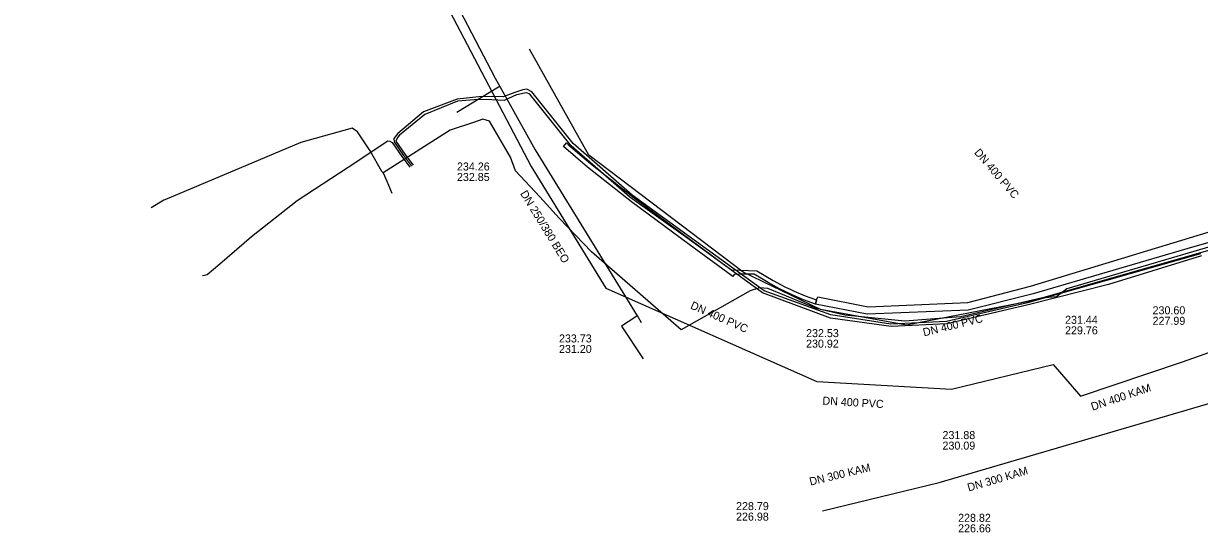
# Model space of a CAD drawing. Extents: x -600309 to -598967, y -1161267 to -1160292.
# Drawn here: x -599523.1 to -599405.6, y -1160932.4 to -1160881.6 of the extents above; entities that cross this region are included whole.
import ezdxf

# ---------------------------------------------------------------- set-up
doc = ezdxf.new("R2010")
doc.units = 0
for name, color, linetype in [('Vrstva 1', 7, 'Continuous'), ('Vrstva 12', 7, 'Continuous'), ('Vrstva 13', 7, 'Continuous'), ('Vrstva 3', 7, 'Continuous'), ('Vrstva 4', 7, 'Continuous'), ('Vrstva 42', 7, 'Continuous'), ('Vrstva 55', 7, 'Continuous'), ('Vrstva 9', 7, 'Continuous')]:
    doc.layers.add(name, color=color, linetype=linetype)

msp = doc.modelspace()

# ---------------------------------------------------------------- linework, layer by layer
at = {"layer": 'Vrstva 1'}
for p, q in [((-599431.61, -1160927.45), (-599391.09, -1160915.62)), ((-599443.27, -1160930.27), (-599431.61, -1160927.45))]:
    msp.add_line(p, q, dxfattribs=at)
at = {"layer": 'Vrstva 12'}
for points in [[(-599471.53, -1160898.94), (-599473.94, -1160896.32), (-599474.46, -1160894.96), (-599476.55, -1160891.37), (-599477.2, -1160891.19), (-599478.13, -1160891.5), (-599480.47, -1160892.27), (-599487.17, -1160896.52)], [(-599487.17, -1160896.52), (-599487.32, -1160896.39), (-599488.47, -1160894.35), (-599489.73, -1160892.44), (-599490.27, -1160892.06), (-599495.42, -1160893.52), (-599509, -1160899.22)], [(-599487.17, -1160896.52), (-599486.82, -1160897.36)], [(-599486.82, -1160897.36), (-599486.32, -1160898.56)], [(-599509, -1160899.22), (-599509.09, -1160899.25), (-599510.37, -1160900.03)], [(-599388.34, -1160899.18), (-599418.84, -1160908.13), (-599419.88, -1160908.92), (-599421.4, -1160909.06), (-599429.46, -1160910.92), (-599435.01, -1160911.34), (-599441.02, -1160910.74), (-599443.86, -1160910.07), (-599448.71, -1160908.07), (-599449.54, -1160908.01), (-599450.5, -1160908.31), (-599457.37, -1160912.21), (-599466.35, -1160904.42), (-599469.56, -1160901.08), (-599471.53, -1160898.94)]]:
    msp.add_lwpolyline(points, dxfattribs=at)
at = {"layer": 'Vrstva 13'}
msp.add_line((-599461.7, -1160910.94), (-599461.37, -1160911.47), dxfattribs=at)
for points in [[(-599467.83, -1160741.38), (-599465.43, -1160748.51), (-599470.02, -1160755.05), (-599522.5, -1160781.17), (-599523.13, -1160782.43), (-599518.89, -1160794.18), (-599495.33, -1160849.99), (-599488.93, -1160862.26), (-599475.98, -1160887.07), (-599475.68, -1160887.6), (-599475.51, -1160887.91), (-599474.62, -1160889.51)], [(-599475.51, -1160887.91), (-599475.64, -1160887.99), (-599479.8, -1160890.51)], [(-599474.62, -1160889.51), (-599471.98, -1160894.23), (-599461.78, -1160910.82), (-599461.7, -1160910.94)], [(-599461.78, -1160910.82), (-599462.03, -1160910.98), (-599463.36, -1160911.86), (-599461.18, -1160915.09)]]:
    msp.add_lwpolyline(points, dxfattribs=at)
at = {"layer": 'Vrstva 3'}
msp.add_lwpolyline([(-599448.69, -1160907.5), (-599450.08, -1160906.64), (-599451.58, -1160906.64), (-599452.08, -1160906.67), (-599452.21, -1160906.88), (-599456.59, -1160903.7), (-599462.35, -1160899.43), (-599466.74, -1160895.96), (-599469.15, -1160893.9), (-599468.86, -1160893.55), (-599468.61, -1160893.76), (-599466.45, -1160895.61), (-599464.55, -1160897.1), (-599464.15, -1160897.41), (-599463.76, -1160897.72), (-599462.07, -1160899.04), (-599456.4, -1160903.27), (-599454.49, -1160904.67), (-599454.08, -1160904.96), (-599453.68, -1160905.26), (-599453.28, -1160905.55), (-599452.35, -1160906.23), (-599449.83, -1160906.31), (-599448.19, -1160907.28), (-599447.4, -1160907.72), (-599447.15, -1160907.84), (-599446.95, -1160907.94), (-599446.5, -1160908.15), (-599446.08, -1160908.35), (-599444.98, -1160908.8), (-599443.87, -1160909.2), (-599443.95, -1160909.64), (-599445.17, -1160909.2), (-599446.37, -1160908.69), (-599447.55, -1160908.12)], close=True, dxfattribs=at)
msp.add_lwpolyline([(-599386.96, -1160898.49), (-599406.28, -1160903.96), (-599422.21, -1160908.62), (-599428.68, -1160910.24), (-599438.79, -1160910.65), (-599443.95, -1160909.64), (-599443.87, -1160909.2), (-599443.73, -1160908.9), (-599438.7, -1160909.9), (-599428.72, -1160909.49), (-599422.47, -1160907.85), (-599403.93, -1160902.21)], dxfattribs=at)
at = {"layer": 'Vrstva 42'}
for points in [[(-599405.46, -1160904.62), (-599414.85, -1160907.29), (-599422.77, -1160909.51), (-599430.86, -1160911.37), (-599436.41, -1160911.65), (-599442.42, -1160910.71), (-599449.08, -1160908.33), (-599456.81, -1160902.73), (-599462.28, -1160898.76), (-599468.18, -1160893.61), (-599472.33, -1160888.43), (-599472.8, -1160888.18), (-599473.21, -1160888.26), (-599474.03, -1160888.51), (-599475.17, -1160888.96), (-599476.27, -1160888.92), (-599477.6, -1160888.96), (-599479.78, -1160889.18), (-599483.13, -1160890.46), (-599485.71, -1160892.6), (-599486.11, -1160893.12), (-599486.08, -1160893.45), (-599485.16, -1160894.8), (-599484.35, -1160895.88)], [(-599405.37, -1160904.81), (-599414.67, -1160907.67), (-599422.7, -1160909.72), (-599430.82, -1160911.62), (-599436.4, -1160911.89), (-599442.46, -1160911.03), (-599449.24, -1160908.51), (-599456.94, -1160902.92), (-599462.52, -1160898.95), (-599468.38, -1160893.85), (-599472.52, -1160888.69), (-599472.8, -1160888.54), (-599473.05, -1160888.58), (-599473.83, -1160888.75), (-599473.85, -1160888.76), (-599475.08, -1160889.3), (-599476.31, -1160889.25), (-599477.63, -1160889.21), (-599479.76, -1160889.39), (-599483.02, -1160890.71), (-599485.56, -1160892.79), (-599485.74, -1160893.02), (-599485.9, -1160893.36), (-599485, -1160894.68), (-599484.18, -1160895.78)], [(-599505.24, -1160906.77), (-599505.03, -1160906.76), (-599504.76, -1160906.69), (-599503.52, -1160905.61), (-599500.34, -1160902.88), (-599495.76, -1160899.3), (-599490.68, -1160895.97), (-599486.72, -1160893.33), (-599486.52, -1160893.36), (-599486.27, -1160893.52), (-599485.32, -1160894.92), (-599484.52, -1160895.98)]]:
    msp.add_lwpolyline(points, dxfattribs=at)
at = {"layer": 'Vrstva 55'}
msp.add_lwpolyline([(-599385.96, -1160898.96), (-599422.31, -1160909.31), (-599434.87, -1160911.74), (-599443.47, -1160910.19), (-599451.18, -1160906.45), (-599466.61, -1160894.77), (-599472.56, -1160884.19)], dxfattribs=at)
at = {"layer": 'Vrstva 9'}
for p, q in [((-599488.58, -1160865.03), (-599472.38, -1160895.91)), ((-599472.38, -1160895.91), (-599464.9, -1160908.06)), ((-599464.9, -1160908.06), (-599443.83, -1160917.36)), ((-599407.26, -1160915.4), (-599387.79, -1160908.57)), ((-599430.35, -1160918.15), (-599420.19, -1160915.66)), ((-599420.19, -1160915.66), (-599417.47, -1160918.82)), ((-599417.47, -1160918.82), (-599407.26, -1160915.4)), ((-599443.83, -1160917.36), (-599430.35, -1160918.15))]:
    msp.add_line(p, q, dxfattribs=at)

# ---------------------------------------------------------------- texts
at = {"layer": 'Vrstva 12'}
for s, rotation, p in [('DN 400 PVC', 310.715, (-599428.14, -1160894.54)), ('DN 250/380 BEO', 301.605, (-599473.51, -1160898.6)), ('DN 400 PVC', 336.2116, (-599456.53, -1160910.06)), ('DN 400 PVC', 13.751, (-599433.11, -1160912.87)), ('DN 400 KAM', 18.5065, (-599416.26, -1160920.29)), ('DN 400 PVC', 356.6662, (-599443.28, -1160919.67))]:
    msp.add_text(s, height=0.8, rotation=rotation, dxfattribs=at).set_placement(p)
for s, p in [('234.26', (-599479.8, -1160896.3)), ('232.85', (-599479.8, -1160897.35)), ('230.60', (-599410.26, -1160910.66)), ('231.44', (-599419.01, -1160911.61)), ('227.99', (-599410.26, -1160911.71)), ('233.73', (-599469.6, -1160913.47)), ('232.53', (-599444.9, -1160912.94)), ('229.76', (-599419.01, -1160912.66)), ('231.20', (-599469.6, -1160914.52)), ('230.92', (-599444.9, -1160913.99)), ('231.88', (-599431.26, -1160923.12)), ('230.09', (-599431.26, -1160924.17))]:
    msp.add_text(s, height=0.8, dxfattribs=at).set_placement(p)
at = {"layer": 'Vrstva 4'}
for rotation, p in [(13.5791, (-599444.46, -1160927.77)), (16.272, (-599428.64, -1160928.36))]:
    msp.add_text('DN 300 KAM', height=0.8, rotation=rotation, dxfattribs=at).set_placement(p)
for s, p in [('228.79', (-599451.9, -1160930.21)), ('226.98', (-599451.9, -1160931.26)), ('228.82', (-599429.7, -1160931.38)), ('226.66', (-599429.7, -1160932.43))]:
    msp.add_text(s, height=0.8, dxfattribs=at).set_placement(p)

doc.saveas('drawing.dxf')
